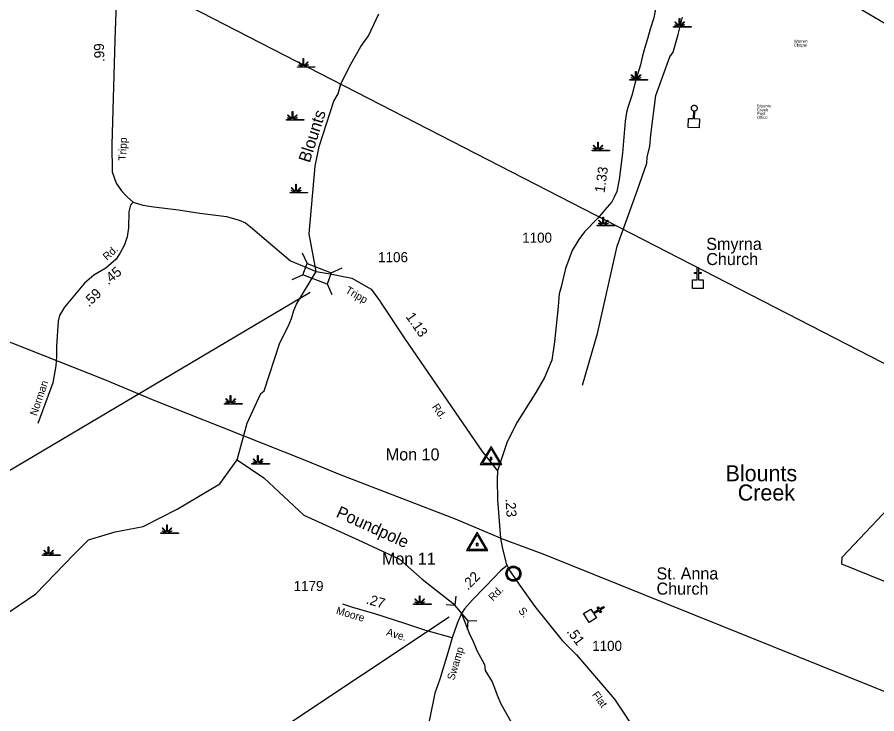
# Model space of a CAD drawing. Extents: x 2532689 to 2764727, y 536648 to 732970.
# Drawn here: x 2602421 to 2613131, y 586253 to 594925 of the extents above; entities that cross this region are included whole.
import ezdxf

# ---------------------------------------------------------------- set-up
doc = ezdxf.new("R2010")
doc.units = 0
for name, color, linetype in [('Exist Civil Demographics Community CELL', 7, 'Continuous'), ('Exist Civil Demographics Community Label', 7, 'Continuous'), ('Exist Civil Post Office CELL', 7, 'Continuous'), ('Exist Civil Post Office Label', 7, 'Continuous'), ('Exist Cultural Cemetery Label', 7, 'Continuous'), ('Exist Cultural Church CELL', 7, 'Continuous'), ('Exist Cultural Church Label', 7, 'Continuous'), ('Exist Hydrographic Creek Single Shore', 7, 'Continuous'), ('Exist Hydrographic Creek Single Shore Label', 7, 'Continuous'), ('Exist Hydrographic Swamp CELL', 7, 'Continuous'), ('Exist Railroad Mainline', 7, 'Continuous'), ('Exist Road Primary Interstate Shield CELL', 7, 'Continuous'), ('Exist Road Primary NC Attributed', 7, 'Continuous'), ('Exist Road Secondary Mileage Hundredths English Label', 7, 'Continuous'), ('Exist Road Secondary Structure Pipe CELL', 7, 'Continuous'), ('Exist Road Secondary Structure Pipe Number Label', 7, 'Continuous'), ('Exist Road Secondary Structure Standard Bridge CELL', 7, 'Continuous'), ('Exist Road Secondary Structure Standard Bridge Number Label', 7, 'Continuous'), ('Exist Road Secondary Type 20 Attributed', 7, 'Continuous'), ('Exist Road Secondary Type 51 Attributed', 7, 'Continuous'), ('Exist Road Secondary Type 51 Label', 7, 'Continuous'), ('Exist Road Secondary Type 51 Number Label', 7, 'Continuous'), ('Exist Survey Geodetic Marker CELL', 7, 'Continuous'), ('Exist Survey Geodetic Marker Label', 7, 'Continuous'), ('Exist Utilities Electrical Transmission Line', 7, 'Continuous')]:
    doc.layers.add(name, color=color, linetype=linetype)

# ---------------------------------------------------------------- blocks, each defined once
blk = doc.blocks.new('Exist Cultural Church')
at = {"layer": 'Exist Road Primary Interstate Shield CELL'}
blk.add_lwpolyline([(-65, 27), (-8, 27), (-8, 103), (-40, 103), (-40, 119), (-8, 119), (-8, 179), (8, 179), (8, 119), (40, 119), (40, 103), (8, 103), (8, 27), (65, 27), (65, -80), (-65, -80)], close=True, dxfattribs=at)

msp = doc.modelspace()

# ---------------------------------------------------------------- linework, layer by layer
at = {"layer": 'Exist Civil Demographics Community CELL'}
msp.add_lwpolyline([(2608526, 588009), (2608527, 588015), (2608529, 588021), (2608532, 588029), (2608534, 588034), (2608538, 588040), (2608542, 588045), (2608546, 588050), (2608550, 588054), (2608556, 588059), (2608561, 588063), (2608566, 588065), (2608571, 588068), (2608576, 588070), (2608582, 588072), (2608586, 588073), (2608591, 588074), (2608595, 588075), (2608602, 588075), (2608606, 588075), (2608612, 588074), (2608617, 588074), (2608622, 588073), (2608627, 588071), (2608632, 588069), (2608639, 588066), (2608645, 588063), (2608650, 588059), (2608655, 588055), (2608658, 588052), (2608662, 588048), (2608666, 588043), (2608669, 588039), (2608673, 588034), (2608675, 588028), (2608677, 588023), (2608679, 588018), (2608680, 588014), (2608681, 588008), (2608682, 588003), (2608682, 587997), (2608682, 587991), (2608681, 587986), (2608680, 587980), (2608679, 587974), (2608677, 587968), (2608674, 587963), (2608671, 587957), (2608668, 587952), (2608664, 587947), (2608660, 587942), (2608655, 587937), (2608650, 587933), (2608645, 587930), (2608641, 587927), (2608634, 587924), (2608627, 587921), (2608621, 587920), (2608614, 587919), (2608610, 587918), (2608605, 587918), (2608600, 587918), (2608595, 587918), (2608590, 587919), (2608584, 587920), (2608579, 587922), (2608574, 587923), (2608569, 587925), (2608565, 587928), (2608559, 587932), (2608553, 587936), (2608548, 587941), (2608544, 587945), (2608541, 587949), (2608538, 587954), (2608533, 587961), (2608532, 587964), (2608530, 587968), (2608527, 587976), (2608526, 587983), (2608525, 587989), (2608525, 587995), (2608525, 588000), (2608525, 588006)], close=True, dxfattribs=at)
for centre, radius in [((2608604, 587997), 94.3), ((2608603, 587997), 76.7)]:
    msp.add_circle(centre, radius, dxfattribs=at)
at = {"layer": 'Exist Civil Post Office CELL'}
msp.add_lwpolyline([(2610852, 593756), (2610850, 593756), (2610847, 593757), (2610844, 593758), (2610841, 593759), (2610839, 593761), (2610837, 593762), (2610835, 593763), (2610833, 593765), (2610832, 593766), (2610830, 593768), (2610829, 593770), (2610827, 593772), (2610826, 593774), (2610825, 593776), (2610824, 593778), (2610823, 593779), (2610823, 593781), (2610822, 593783), (2610822, 593785), (2610821, 593788), (2610821, 593790), (2610821, 593792), (2610821, 593795), (2610821, 593797), (2610822, 593799), (2610822, 593802), (2610823, 593804), (2610824, 593806), (2610824, 593807), (2610825, 593809), (2610826, 593811), (2610827, 593813), (2610829, 593814), (2610831, 593817), (2610833, 593819), (2610834, 593820), (2610836, 593821), (2610837, 593823), (2610839, 593824), (2610841, 593825), (2610844, 593826), (2610846, 593827), (2610849, 593827), (2610851, 593828), (2610854, 593828), (2610857, 593829), (2610859, 593828), (2610862, 593828), (2610865, 593828), (2610867, 593827), (2610869, 593827), (2610871, 593826), (2610874, 593825), (2610876, 593823), (2610878, 593822), (2610881, 593820), (2610883, 593818), (2610885, 593816), (2610886, 593815), (2610887, 593813), (2610889, 593811), (2610890, 593809), (2610891, 593807), (2610892, 593804), (2610892, 593802), (2610893, 593800), (2610893, 593797), (2610894, 593795), (2610894, 593793), (2610894, 593790), (2610894, 593788), (2610893, 593786), (2610893, 593783), (2610892, 593781), (2610891, 593779), (2610891, 593777), (2610889, 593774), (2610888, 593772), (2610886, 593770), (2610885, 593768), (2610883, 593766), (2610881, 593764), (2610879, 593762), (2610877, 593761), (2610875, 593760), (2610872, 593759), (2610870, 593758), (2610868, 593757), (2610866, 593756), (2610863, 593756), (2610862, 593756), (2610860, 593756), (2610857, 593662), (2610923, 593660), (2610919, 593547), (2610780, 593551), (2610784, 593665), (2610849, 593663)], close=True, dxfattribs=at)
at = {"layer": 'Exist Cultural Church CELL'}
msp.add_lwpolyline([(2609569, 587557), (2609599, 587509), (2609663, 587549), (2609647, 587577), (2609660, 587585), (2609677, 587558), (2609728, 587590), (2609737, 587576), (2609686, 587544), (2609702, 587517), (2609689, 587509), (2609672, 587536), (2609607, 587496), (2609638, 587447), (2609547, 587390), (2609478, 587501)], close=True, dxfattribs=at)
at = {"layer": 'Exist Hydrographic Creek Single Shore'}
for points in [[(2605161, 589416), (2605285, 589872), (2605457, 590240), (2605498, 590274), (2605694, 590870), (2605798, 591074), (2605838, 591174), (2605869, 591274), (2605901, 591351), (2606145, 591760), (2606058, 592227), (2606132, 593071), (2606185, 593316), (2606365, 593878), (2606421, 593969), (2606452, 594095), (2606580, 594340), (2606701, 594558), (2606798, 594693), (2606926, 594965)], [(2609464, 590343), (2609650, 590987), (2609895, 592074), (2610147, 592764), (2610265, 593107), (2610272, 593182), (2610302, 593318), (2610316, 593460), (2610380, 593952), (2610554, 594432), (2610594, 594489), (2610656, 594708), (2610710, 594927)], [(2599095, 586381), (2599302, 586478), (2599663, 586745), (2600006, 587084), (2600235, 587264), (2600400, 587343), (2600542, 587339), (2600785, 587283), (2601087, 587200), (2601328, 587230), (2601717, 587354), (2601767, 587356), (2602238, 587465), (2602653, 587747), (2603127, 588237), (2603309, 588420), (2603641, 588519), (2603990, 588586), (2604413, 588801), (2604945, 589117), (2605161, 589416)], [(2605161, 589416), (2605493, 589192), (2605991, 588727), (2606722, 588395), (2607186, 588179), (2607469, 587930), (2607854, 587625), (2607958, 587502), (2608062, 587236), (2608096, 587172), (2608123, 587104), (2608149, 587039), (2608244, 586866), (2608254, 586791), (2608341, 586649), (2608367, 586575), (2608402, 586485), (2608446, 586378), (2608611, 586089), (2608760, 585718), (2608822, 585559), (2608825, 585395)], [(2616359, 586635), (2612694, 588116), (2612700, 588201), (2613491, 589041)]]:
    msp.add_lwpolyline(points, dxfattribs=at)
at = {"layer": 'Exist Hydrographic Swamp CELL'}
for points in [[(2610599, 594807), (2610652, 594807), (2610654, 594810), (2610616, 594825), (2610619, 594830), (2610657, 594815), (2610658, 594818), (2610614, 594862), (2610619, 594867), (2610664, 594822), (2610670, 594824), (2610670, 594907), (2610678, 594907), (2610678, 594824), (2610684, 594822), (2610729, 594867), (2610734, 594862), (2610690, 594818), (2610692, 594814), (2610733, 594833), (2610735, 594828), (2610694, 594810), (2610696, 594807), (2610817, 594807), (2610817, 594800), (2610599, 594800)], [(2605912, 594308), (2605964, 594308), (2605966, 594312), (2605928, 594327), (2605931, 594332), (2605969, 594316), (2605970, 594319), (2605926, 594363), (2605931, 594369), (2605976, 594323), (2605983, 594326), (2605983, 594409), (2605990, 594409), (2605990, 594326), (2605996, 594323), (2606041, 594369), (2606047, 594363), (2606002, 594319), (2606004, 594315), (2606045, 594334), (2606047, 594329), (2606006, 594311), (2606008, 594308), (2606129, 594308), (2606129, 594301), (2605912, 594301)], [(2610056, 594149), (2610109, 594150), (2610111, 594153), (2610072, 594168), (2610075, 594173), (2610113, 594157), (2610115, 594160), (2610070, 594205), (2610075, 594210), (2610121, 594164), (2610127, 594167), (2610127, 594250), (2610134, 594250), (2610134, 594167), (2610140, 594164), (2610186, 594210), (2610191, 594205), (2610146, 594160), (2610148, 594157), (2610189, 594175), (2610192, 594170), (2610151, 594152), (2610152, 594150), (2610273, 594149), (2610273, 594142), (2610056, 594142)], [(2605776, 593651), (2605828, 593651), (2605830, 593655), (2605792, 593669), (2605795, 593675), (2605833, 593659), (2605834, 593662), (2605790, 593706), (2605795, 593711), (2605840, 593666), (2605847, 593668), (2605847, 593751), (2605854, 593751), (2605854, 593668), (2605860, 593666), (2605906, 593711), (2605911, 593706), (2605866, 593662), (2605868, 593658), (2605909, 593677), (2605912, 593672), (2605871, 593654), (2605872, 593651), (2605993, 593651), (2605993, 593644), (2605776, 593644)], [(2609583, 593270), (2609635, 593270), (2609637, 593274), (2609599, 593289), (2609602, 593294), (2609640, 593278), (2609641, 593281), (2609597, 593326), (2609602, 593331), (2609647, 593285), (2609654, 593288), (2609654, 593371), (2609661, 593371), (2609661, 593288), (2609667, 593285), (2609713, 593331), (2609718, 593326), (2609673, 593281), (2609675, 593277), (2609716, 593296), (2609719, 593291), (2609678, 593273), (2609679, 593270), (2609800, 593270), (2609800, 593263), (2609583, 593263)], [(2605821, 592744), (2605874, 592744), (2605876, 592748), (2605837, 592763), (2605840, 592768), (2605878, 592752), (2605880, 592755), (2605835, 592800), (2605840, 592805), (2605886, 592759), (2605892, 592762), (2605892, 592845), (2605899, 592845), (2605899, 592762), (2605905, 592759), (2605951, 592805), (2605956, 592800), (2605912, 592755), (2605914, 592752), (2605954, 592770), (2605957, 592765), (2605916, 592747), (2605917, 592744), (2606039, 592744), (2606039, 592737), (2605821, 592737)], [(2609648, 592336), (2609701, 592336), (2609703, 592340), (2609665, 592355), (2609668, 592360), (2609705, 592344), (2609707, 592347), (2609663, 592392), (2609668, 592397), (2609713, 592351), (2609719, 592354), (2609719, 592437), (2609727, 592437), (2609726, 592354), (2609733, 592351), (2609778, 592397), (2609783, 592392), (2609739, 592347), (2609741, 592344), (2609782, 592362), (2609784, 592357), (2609743, 592339), (2609745, 592336), (2609866, 592336), (2609866, 592329), (2609648, 592329)], [(2605006, 590115), (2605058, 590115), (2605060, 590119), (2605022, 590134), (2605025, 590139), (2605063, 590123), (2605064, 590126), (2605020, 590171), (2605025, 590176), (2605070, 590130), (2605077, 590133), (2605077, 590216), (2605084, 590216), (2605084, 590133), (2605090, 590130), (2605136, 590176), (2605141, 590171), (2605096, 590126), (2605098, 590123), (2605139, 590141), (2605142, 590136), (2605101, 590118), (2605102, 590115), (2605223, 590115), (2605223, 590108), (2605006, 590108)], [(2605345, 589367), (2605398, 589367), (2605400, 589371), (2605362, 589386), (2605365, 589391), (2605402, 589375), (2605404, 589378), (2605360, 589423), (2605365, 589428), (2605410, 589382), (2605416, 589385), (2605416, 589468), (2605424, 589468), (2605424, 589385), (2605430, 589382), (2605475, 589428), (2605480, 589423), (2605436, 589378), (2605438, 589375), (2605479, 589393), (2605481, 589388), (2605440, 589370), (2605442, 589367), (2605563, 589367), (2605563, 589360), (2605345, 589360)], [(2604213, 588506), (2604266, 588506), (2604268, 588510), (2604229, 588525), (2604232, 588530), (2604270, 588514), (2604272, 588517), (2604227, 588562), (2604232, 588567), (2604278, 588521), (2604284, 588524), (2604284, 588607), (2604291, 588607), (2604291, 588524), (2604298, 588521), (2604343, 588567), (2604348, 588562), (2604304, 588517), (2604306, 588513), (2604346, 588532), (2604349, 588527), (2604308, 588509), (2604310, 588506), (2604431, 588506), (2604431, 588499), (2604213, 588499)], [(2602738, 588230), (2602791, 588230), (2602793, 588234), (2602754, 588248), (2602757, 588254), (2602795, 588238), (2602797, 588241), (2602752, 588285), (2602757, 588290), (2602803, 588245), (2602809, 588247), (2602809, 588330), (2602816, 588330), (2602816, 588247), (2602823, 588245), (2602868, 588290), (2602873, 588285), (2602829, 588241), (2602831, 588237), (2602871, 588256), (2602874, 588251), (2602833, 588233), (2602835, 588230), (2602956, 588230), (2602956, 588223), (2602738, 588223)], [(2607361, 587622), (2607414, 587622), (2607416, 587626), (2607377, 587641), (2607380, 587646), (2607418, 587630), (2607420, 587633), (2607375, 587678), (2607380, 587683), (2607426, 587637), (2607432, 587640), (2607432, 587723), (2607439, 587723), (2607439, 587640), (2607445, 587637), (2607491, 587683), (2607496, 587678), (2607451, 587633), (2607453, 587630), (2607494, 587648), (2607497, 587643), (2607456, 587625), (2607457, 587622), (2607579, 587622), (2607579, 587615), (2607361, 587615)]]:
    msp.add_lwpolyline(points, close=True, dxfattribs=at)
at = {"layer": 'Exist Railroad Mainline'}
msp.add_line((2608444, 588439), (2608972, 588246), dxfattribs=at)
for points in [[(2608444, 588439), (2607883, 588675), (2606437, 589233), (2606013, 589404), (2604967, 589819), (2604126, 590151), (2603512, 590411), (2601598, 591165), (2600689, 591527), (2599426, 592050), (2598727, 592324), (2598565, 592389)], [(2608972, 588246), (2615625, 585567), (2615875, 585470), (2616444, 585280), (2616877, 585173), (2617271, 585085), (2617695, 584986), (2618113, 584874), (2618502, 584751), (2618792, 584651)]]:
    msp.add_lwpolyline(points, dxfattribs=at)
at = {"layer": 'Exist Road Primary NC Attributed'}
msp.add_lwpolyline([(2618622, 593002), (2615679, 593509), (2615482, 593555), (2615414, 593580), (2615215, 593678), (2614738, 593959), (2614096, 594337), (2613597, 594631), (2612960, 595006), (2612479, 595289), (2612360, 595356), (2612179, 595464), (2611859, 595649), (2611760, 595698), (2611626, 595745), (2611490, 595775), (2611403, 595786), (2611325, 595793), (2611213, 595795), (2611051, 595798), (2610780, 595810)], dxfattribs=at)
at = {"layer": 'Exist Road Secondary Structure Pipe CELL'}
for p, q in [((2607885, 587715), (2607874, 587607)), ((2607766, 587612), (2607874, 587607)), ((2608042, 587411), (2607874, 587607)), ((2608030, 587304), (2608042, 587411)), ((2608150, 587406), (2608042, 587411))]:
    msp.add_line(p, q, dxfattribs=at)
at = {"layer": 'Exist Road Secondary Structure Pipe Number Label'}
msp.add_line((2607804, 587454), (2600294, 582470), dxfattribs=at)
at = {"layer": 'Exist Road Secondary Structure Standard Bridge CELL'}
for p, q in [((2605974, 591993), (2606034, 591859)), ((2606335, 591744), (2606469, 591804)), ((2605846, 591658), (2605980, 591718)), ((2606283, 591606), (2606343, 591472))]:
    msp.add_line(p, q, dxfattribs=at)
msp.add_lwpolyline([(2606034, 591859), (2606335, 591744), (2606282, 591603), (2605980, 591718)], close=True, dxfattribs=at)
at = {"layer": 'Exist Road Secondary Structure Standard Bridge Number Label'}
msp.add_line((2606070, 591496), (2600383, 588128), dxfattribs=at)
at = {"layer": 'Exist Road Secondary Type 20 Attributed'}
msp.add_lwpolyline([(2608525, 588100), (2608447, 588035), (2608256, 587837), (2608090, 587669), (2607994, 587559), (2607958, 587502), (2607904, 587377), (2607841, 587197)], dxfattribs=at)
at = {"layer": 'Exist Road Secondary Type 51 Attributed'}
for points in [[(2603435, 597713), (2603424, 597681), (2603414, 597620), (2603679, 595810), (2603638, 594637), (2603599, 593337), (2603603, 592998), (2603656, 592858), (2603721, 592763), (2603778, 592703), (2603794, 592686), (2603867, 592621)], [(2610378, 595049), (2610354, 594919), (2610307, 594776), (2610274, 594656), (2610240, 594547), (2610211, 594444), (2610188, 594333), (2610151, 594210), (2610121, 594117), (2610095, 594011), (2610079, 593952), (2610031, 593801), (2610014, 593738), (2609998, 593631), (2609962, 593234), (2609922, 592904), (2609894, 592755), (2609859, 592685), (2609832, 592628), (2609771, 592559), (2609656, 592423), (2609490, 592254), (2609418, 592158), (2609337, 592021), (2609252, 591795), (2609198, 591570), (2609175, 591480), (2609160, 591323), (2609114, 590882), (2609081, 590655), (2608993, 590441), (2608883, 590251), (2608649, 589883), (2608525, 589639), (2608407, 589278)], [(2603867, 592621), (2603833, 592585), (2603814, 592501), (2603808, 592304), (2603791, 592192), (2603758, 592091), (2603705, 591992), (2603655, 591911), (2603524, 591802), (2603375, 591714), (2603261, 591614), (2603114, 591441), (2603010, 591316), (2602947, 591211), (2602932, 591139), (2602912, 590828), (2602910, 590699), (2602902, 590586)], [(2603867, 592621), (2603985, 592586), (2604124, 592564), (2604430, 592526), (2604695, 592487), (2605028, 592443), (2605189, 592398), (2605264, 592363), (2605329, 592313), (2605522, 592149), (2605825, 591891), (2606145, 591760)], [(2606145, 591760), (2606319, 591730), (2606592, 591677), (2606833, 591538), (2606936, 591396), (2606958, 591365), (2607252, 590919), (2608213, 589518), (2608407, 589278)], [(2602902, 590586), (2602866, 590373), (2602680, 589866)], [(2608407, 589278), (2608401, 589167), (2608405, 588917), (2608444, 588439), (2608465, 588329), (2608504, 588156), (2608514, 588123), (2608525, 588100)], [(2608525, 588100), (2608549, 588048), (2608567, 588020), (2608676, 587863), (2608872, 587590), (2609210, 587163), (2609388, 586987), (2609864, 586433), (2610173, 585967)], [(2607841, 587197), (2607514, 587288), (2607251, 587377), (2606879, 587497), (2606605, 587577), (2606478, 587616)], [(2607841, 587197), (2607801, 587051), (2607686, 586683), (2607626, 586508), (2607558, 586180), (2607496, 585947), (2607495, 585657), (2607404, 584962), (2607339, 584542), (2607318, 584214)]]:
    msp.add_lwpolyline(points, dxfattribs=at)
at = {"layer": 'Exist Survey Geodetic Marker CELL'}
for points in [[(2608459, 589356), (2608325, 589582), (2608191, 589356)], [(2608433, 589368), (2608217, 589368), (2608325, 589550)], [(2608337, 589415), (2608337, 589443), (2608313, 589443), (2608313, 589415)], [(2608286, 588287), (2608152, 588514), (2608019, 588287)], [(2608260, 588300), (2608045, 588300), (2608152, 588482)], [(2608165, 588346), (2608165, 588374), (2608140, 588374), (2608140, 588346)]]:
    msp.add_lwpolyline(points, close=True, dxfattribs=at)
at = {"layer": 'Exist Utilities Electrical Transmission Line'}
msp.add_lwpolyline([(2634075, 571204), (2621698, 583357), (2619382, 585595), (2615435, 589477), (2604415, 595140), (2601574, 596933), (2600570, 597562), (2598554, 598788), (2596183, 600276)], dxfattribs=at)

# ---------------------------------------------------------------- block references
at = {"layer": 'Exist Cultural Church CELL'}
msp.add_blockref('Exist Cultural Church', (2610902, 591629), dxfattribs=at)

# ---------------------------------------------------------------- texts
at = {"layer": 'Exist Civil Demographics Community Label'}
for s, p in [('Blounts', (2611247, 589147)), ('Creek', (2611399, 588907))]:
    msp.add_text(s, height=200, dxfattribs=at).set_placement(p)
at = {"layer": 'Exist Civil Post Office Label'}
for s, p in [('Creek', (2611638, 593753)), ('Blounts', (2611638, 593801)), ('Office', (2611638, 593659)), ('Post', (2611638, 593706))]:
    msp.add_text(s, height=37.5, dxfattribs=at).set_placement(p)
at = {"layer": 'Exist Cultural Cemetery Label'}
for s, p in [('Warren', (2612098, 594607)), ('Chapel', (2612098, 594559))]:
    msp.add_text(s, height=37.5, dxfattribs=at).set_placement(p)
at = {"layer": 'Exist Cultural Church Label'}
for s, p in [('Smyrna ', (2611007, 592028)), ('Church', (2611007, 591839)), ('St. Anna ', (2610387, 587925)), ('Church', (2610387, 587736))]:
    msp.add_text(s, height=150, dxfattribs=at).set_placement(p)
at = {"layer": 'Exist Hydrographic Creek Single Shore Label'}
for s, rotation, p in [('Blounts', 72.2417, (2606065, 593104)), ('Poundpole', 335.5661, (2606384, 588709))]:
    msp.add_text(s, height=150, rotation=rotation, dxfattribs=at).set_placement(p)
at = {"layer": 'Exist Road Secondary Mileage Hundredths English Label'}
for s, rotation, p in [('.99', 92.4238, (2603510, 594370)), ('1.33', 81.9588, (2609739, 592733)), ('.45', 39.5758, (2603556, 591586)), ('.59', 43.8893, (2603315, 591310)), ('1.13', 304.9486, (2607257, 591196)), ('.23', 273.7003, (2608505, 588929)), ('.22', 45.5061, (2608036, 587783)), ('.27', 343.6222, (2606760, 587627)), ('.51', 306.7637, (2609262, 587276))]:
    msp.add_text(s, height=125, rotation=rotation, dxfattribs=at).set_placement(p)
at = {"layer": 'Exist Road Secondary Type 51 Label'}
for s, rotation, p in [('Tripp', 87.7535, (2603777, 593137)), ('Rd.', 41.9563, (2603540, 591891)), ('Tripp', 330.0292, (2606502, 591500)), ('Norman', 71.4522, (2602666, 589955)), ('Rd.', 304.9486, (2607586, 590073)), ('Rd.', 45.2787, (2608348, 587649)), ('Moore', 343.6223, (2606388, 587498)), ('S.', 309.3846, (2608660, 587532)), ('Ave.', 343.3766, (2607013, 587230)), ('Swamp', 73.1241, (2607865, 586663)), ('Flat', 306.7638, (2609579, 586489))]:
    msp.add_text(s, height=95, rotation=rotation, dxfattribs=at).set_placement(p)
at = {"layer": 'Exist Road Secondary Type 51 Number Label'}
for s, p in [('1100', (2608713, 592118)), ('1106', (2606918, 591875)), ('1179', (2605866, 587781)), ('1100', (2609585, 587036))]:
    msp.add_text(s, height=125, dxfattribs=at).set_placement(p)
at = {"layer": 'Exist Survey Geodetic Marker Label'}
for s, p in [('Mon 10', (2607014, 589407)), ('Mon 11', (2606966, 588109))]:
    msp.add_text(s, height=150, dxfattribs=at).set_placement(p)

doc.saveas('drawing.dxf')
